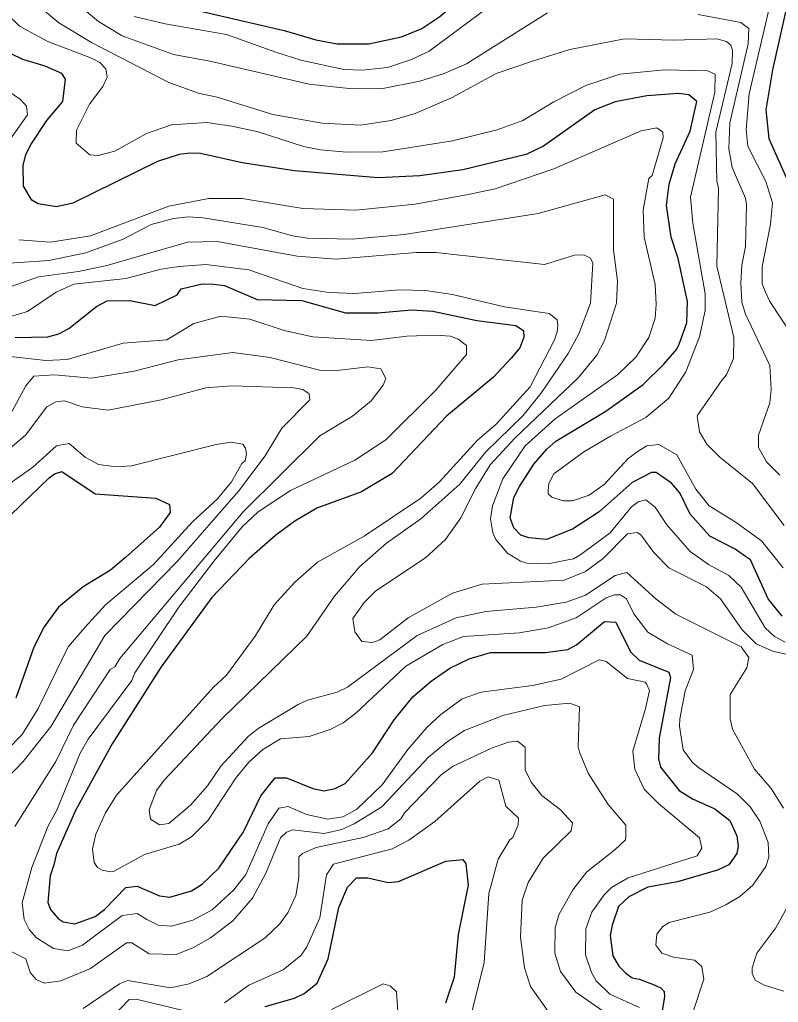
# Model space of a CAD drawing. Extents: x 423 to 448.8, y 7456.3 to 7484.
# Drawn here: x 434.838 to 436.1, y 7480.557 to 7482.192 of the extents above; entities that cross this region are included whole.
import ezdxf

# ---------------------------------------------------------------- set-up
doc = ezdxf.new("R2010")
doc.units = 0
doc.header["$LTSCALE"] = 0.032
doc.layers.add('1', color=7, linetype='Continuous', lineweight=25)
doc.layers.add('2', color=7, linetype='Continuous', lineweight=13)

msp = doc.modelspace()

# ---------------------------------------------------------------- linework, layer by layer
at = {"layer": '1'}
for points in [[(434.9987, 7482.2541), (435.032, 7482.2363), (435.0676, 7482.2232), (435.278, 7482.1744), (435.3306, 7482.1589), (435.3661, 7482.152), (435.4187, 7482.152), (435.4729, 7482.1636), (435.5069, 7482.1775), (435.537, 7482.1976), (435.5927, 7482.2448), (435.6523, 7482.2858), (435.6848, 7482.3021), (435.7521, 7482.3245), (435.7892, 7482.3268), (435.8526, 7482.3195), (435.9432, 7482.3001), (435.9993, 7482.2884), (436.0994, 7482.2781), (436.1148, 7482.2696)], [(436.1195, 7482.2402), (436.0901, 7482.1087), (436.0792, 7482.0422), (436.0839, 7481.9942), (436.1179, 7481.9184)], [(435.9137, 7481.8829), (435.9184, 7481.9184), (435.9284, 7481.9525), (435.9532, 7482.0066), (435.964, 7482.0561), (435.9509, 7482.0669), (435.9339, 7482.0692), (435.8813, 7482.0654), (435.8287, 7482.0553), (435.7946, 7482.0421), (435.7095, 7481.9818), (435.6802, 7481.9679), (435.575, 7481.9424), (435.5038, 7481.9323), (435.4342, 7481.9292), (435.295, 7481.9408), (435.2083, 7481.954), (435.1387, 7481.9695), (435.1217, 7481.9702), (435.1032, 7481.9679), (435.0676, 7481.9563), (434.9268, 7481.8867), (434.8997, 7481.8805), (434.8688, 7481.8859), (434.8587, 7481.8921), (434.8448, 7481.9153), (434.844, 7481.9494), (434.8487, 7481.9679), (434.8572, 7481.9849), (434.8835, 7482.0244), (434.9098, 7482.0561), (434.9144, 7482.0932), (434.9082, 7482.1025), (434.8804, 7482.1149), (434.8433, 7482.1257), (434.8061, 7482.1442)], [(436.1063, 7481.1999), (436.0831, 7481.2285), (436.0537, 7481.2934), (436.0452, 7481.2989), (436.0282, 7481.3112), (435.9856, 7481.3329), (435.9531, 7481.3693), (435.9361, 7481.4049), (435.9222, 7481.4211), (435.8967, 7481.4389), (435.889, 7481.4389), (435.8565, 7481.4219), (435.8016, 7481.3731), (435.7575, 7481.3445), (435.7142, 7481.3275), (435.6848, 7481.3298), (435.6716, 7481.3345), (435.66, 7481.3468), (435.6538, 7481.3631), (435.66, 7481.3971), (435.6693, 7481.4157), (435.6933, 7481.4528), (435.7149, 7481.4775), (435.7297, 7481.4907), (435.8131, 7481.541), (435.8751, 7481.585), (435.9091, 7481.6191), (435.9307, 7481.6438), (435.9346, 7481.6524), (435.9477, 7481.6879), (435.9485, 7481.7235), (435.9331, 7481.7947), (435.9215, 7481.8303), (435.9137, 7481.8829)], [(434.8309, 7481.6632), (434.885, 7481.6647), (434.9036, 7481.6694), (434.9198, 7481.6786), (434.9662, 7481.715), (434.984, 7481.7243), (435.0212, 7481.7251), (435.0637, 7481.7165), (435.1, 7481.7343), (435.107, 7481.7444), (435.1418, 7481.7529), (435.1604, 7481.7521), (435.179, 7481.7498), (435.2331, 7481.7266), (435.3073, 7481.7251), (435.3801, 7481.7042), (435.4342, 7481.7042), (435.4899, 7481.7096), (435.5255, 7481.7073), (435.5982, 7481.6918), (435.6631, 7481.6833), (435.6762, 7481.6748), (435.6763, 7481.6639), (435.6701, 7481.6462), (435.6554, 7481.6291), (435.626, 7481.5974), (435.5479, 7481.5324), (435.4574, 7481.4373), (435.4064, 7481.4064), (435.3321, 7481.3793), (435.2957, 7481.3576), (435.264, 7481.3344), (435.2199, 7481.2958), (435.158, 7481.2308), (435.0738, 7481.1156), (434.9918, 7480.9872), (434.9314, 7480.8774), (434.8997, 7480.8046), (434.8951, 7480.7861), (434.8889, 7480.7675), (434.885, 7480.7234), (434.8897, 7480.7118), (434.902, 7480.6964), (434.9105, 7480.6909), (434.9299, 7480.6878), (434.9639, 7480.7002), (434.9794, 7480.7118), (435.0149, 7480.7482), (435.0335, 7480.7505), (435.0707, 7480.7342), (435.0877, 7480.7319), (435.124, 7480.7428), (435.1418, 7480.7536), (435.1696, 7480.7806), (435.2107, 7480.841), (435.2393, 7480.9006), (435.2632, 7480.9307), (435.2818, 7480.9307), (435.3259, 7480.9129), (435.3445, 7480.909), (435.363, 7480.9129), (435.3793, 7480.9214), (435.4249, 7480.9725), (435.4612, 7481.0274), (435.4922, 7481.0653), (435.5224, 7481.0916), (435.5533, 7481.1132), (435.5858, 7481.1287), (435.6214, 7481.1395), (435.7126, 7481.1395), (435.7498, 7481.1442), (435.7644, 7481.1519), (435.8109, 7481.1906), (435.8294, 7481.1898), (435.8541, 7481.1403), (435.8681, 7481.1264), (435.9176, 7481.1063)], [(434.8077, 7481.353), (434.8873, 7481.4296), (434.8959, 7481.4365), (434.9082, 7481.4404), (434.9639, 7481.4033), (435.0645, 7481.3963), (435.0876, 7481.3855), (435.0884, 7481.3724), (435.0706, 7481.3476), (435.0142, 7481.2973), (434.9894, 7481.2764), (434.9438, 7481.2486), (434.9028, 7481.2145), (434.8788, 7481.1821), (434.8618, 7481.1481), (434.8317, 7481.063)], [(435.9176, 7481.1063), (435.9207, 7481.0978), (435.9014, 7480.9965), (435.9006, 7480.9624), (435.9036, 7480.9485), (435.9346, 7480.9098), (435.957, 7480.8959), (435.9942, 7480.8789), (436.0189, 7480.8595), (436.0305, 7480.834), (436.0328, 7480.817), (436.0305, 7480.8046), (436.0174, 7480.786), (435.9988, 7480.7768), (435.9323, 7480.7575), (435.8828, 7480.7489), (435.8511, 7480.7327), (435.834, 7480.7165), (435.8232, 7480.6855), (435.8201, 7480.6685), (435.8248, 7480.6345), (435.8348, 7480.6175), (435.8464, 7480.6058), (435.8565, 7480.5981), (435.8689, 7480.5958), (435.8932, 7480.5862), (435.9049, 7480.5806), (435.9097, 7480.575), (435.9106, 7480.5664), (435.906, 7480.5401)], [(435.2462, 7480.5502), (435.295, 7480.5641), (435.3112, 7480.5718), (435.3328, 7480.5888), (435.3514, 7480.6298), (435.3692, 7480.7149), (435.3831, 7480.749), (435.3986, 7480.7644), (435.4172, 7480.7644), (435.4512, 7480.7567), (435.4682, 7480.7582), (435.5471, 7480.7923), (435.5749, 7480.7946), (435.5804, 7480.7876), (435.5842, 7480.752), (435.5672, 7480.6701), (435.561, 7480.5989), (435.5463, 7480.5556)]]:
    msp.add_lwpolyline(points, dxfattribs=at)
at = {"layer": '2'}
for points in [[(434.7945, 7482.2232), (434.8378, 7482.1814), (434.885, 7482.1559), (434.9577, 7482.128), (434.9717, 7482.121), (434.9817, 7482.1102), (434.984, 7482.0963), (434.9763, 7482.0809), (434.9546, 7482.0515), (434.933, 7482.0082), (434.9322, 7481.9865), (434.9547, 7481.9671), (434.9686, 7481.9663), (434.9964, 7481.9733), (435.049, 7482.0027), (435.0908, 7482.0174), (435.1496, 7482.0213), (435.1913, 7482.0151), (435.2346, 7482.0058), (435.3104, 7481.981), (435.3383, 7481.9756), (435.3816, 7481.9718), (435.4419, 7481.9725), (435.558, 7481.9903)], [(435.9973, 7482.1605), (435.9261, 7482.1582), (435.8441, 7482.1605), (435.7529, 7482.1427), (435.691, 7482.1234), (435.6307, 7482.1025), (435.5564, 7482.0623), (435.4961, 7482.036), (435.4559, 7482.0244), (435.4048, 7482.0166), (435.3414, 7482.0197), (435.2594, 7482.0344), (435.1666, 7482.063), (435.1372, 7482.0692), (435.0861, 7482.0878), (434.9577, 7482.1543), (434.9036, 7482.1868), (434.8525, 7482.2301)], [(434.9361, 7482.2169), (434.9693, 7482.1891), (435.0088, 7482.1651), (435.0939, 7482.1342), (435.1542, 7482.1234), (435.3197, 7482.0847), (435.3909, 7482.077), (435.4419, 7482.0778), (435.5038, 7482.0901), (435.544, 7482.1025), (435.5812, 7482.1187), (435.7157, 7482.2038)], [(435.6221, 7482.2162), (435.5192, 7482.1396), (435.4899, 7482.1257), (435.4497, 7482.1125), (435.4079, 7482.1079), (435.377, 7482.1094), (435.3058, 7482.1249), (435.264, 7482.1381), (435.182, 7482.1675), (435.08, 7482.1852), (435.0289, 7482.1976)], [(436.1233, 7481.6663), (436.0854, 7481.7235), (436.0785, 7481.739), (436.0731, 7481.7529), (436.0731, 7481.7808), (436.087, 7481.8519), (436.0901, 7481.8874), (436.0792, 7481.9231), (436.0491, 7481.9819), (436.046, 7482.0097), (436.0514, 7482.0685), (436.0846, 7482.2108)], [(435.9663, 7482.2007), (436.0375, 7482.1876), (436.0506, 7482.1775), (436.0498, 7482.152), (436.0189, 7482.0205), (436.0174, 7481.9772), (436.0228, 7481.9463), (436.0452, 7481.8952), (436.0467, 7481.8844), (436.0452, 7481.8148), (436.039, 7481.7838), (436.0375, 7481.7545), (436.039, 7481.722), (436.0452, 7481.7019), (436.0854, 7481.6167), (436.0877, 7481.5766), (436.0854, 7481.5549), (436.0669, 7481.5007), (436.0669, 7481.4806), (436.08, 7481.4566), (436.1024, 7481.4342)], [(436.1094, 7481.3507), (436.0568, 7481.4203), (436.0027, 7481.4644), (435.981, 7481.486), (435.9702, 7481.5039), (435.9686, 7481.5064), (435.9648, 7481.5332), (436.0066, 7481.5928), (436.0135, 7481.6013), (436.0251, 7481.6284), (436.0259, 7481.6632), (435.9973, 7481.7823), (436.0004, 7481.9122), (435.9973, 7481.9231), (435.9957, 7482.0051), (436.0228, 7482.1195), (436.0236, 7482.1412), (436.0205, 7482.1497), (436.0135, 7482.1559), (435.9973, 7482.1605)], [(435.558, 7481.9903), (435.6322, 7482.0089), (435.6747, 7482.0244), (435.7265, 7482.0553), (435.7799, 7482.0824), (435.8364, 7482.1017), (435.9106, 7482.1087), (435.9818, 7482.1071), (435.9949, 7482.1017), (435.9942, 7482.0716), (435.9539, 7481.8968), (435.9578, 7481.8535), (435.9779, 7481.7359), (435.9779, 7481.708), (435.9686, 7481.6647), (435.9462, 7481.606), (435.9176, 7481.5626), (435.8797, 7481.5301), (435.8209, 7481.4992), (435.7761, 7481.4729), (435.7265, 7481.4365), (435.7179, 7481.4207), (435.7173, 7481.4095), (435.7173, 7481.4033), (435.7234, 7481.3979), (435.742, 7481.3917), (435.7575, 7481.3917), (435.7853, 7481.401), (435.8101, 7481.4188), (435.8503, 7481.4621), (435.8681, 7481.4752), (435.8813, 7481.4829), (435.9013, 7481.4853), (435.9308, 7481.4682), (435.9624, 7481.411), (435.9849, 7481.3831), (436.0282, 7481.3569), (436.0715, 7481.3252), (436.1078, 7481.2803)], [(434.8185, 7482.0739), (434.8394, 7482.0592), (434.8494, 7482.0483), (434.851, 7482.0336), (434.8084, 7481.9733)], [(434.837, 7481.8256), (434.8897, 7481.8217), (434.9562, 7481.8325), (435.0861, 7481.882), (435.1527, 7481.8944), (435.2083, 7481.8944), (435.3089, 7481.8782), (435.3971, 7481.8751), (435.4961, 7481.8851), (435.5842, 7481.9014), (435.6291, 7481.9107), (435.7266, 7481.9439), (435.8719, 7482.0073), (435.8975, 7482.012), (435.9075, 7482.005), (435.9083, 7481.9958), (435.8897, 7481.9331), (435.8843, 7481.9277), (435.875, 7481.8751), (435.8766, 7481.8303), (435.8952, 7481.7514)], [(436.1473, 7481.1295), (436.0916, 7481.1411), (436.063, 7481.1534), (436.0398, 7481.1767), (436.0034, 7481.2285), (435.9803, 7481.2486), (435.9176, 7481.2803), (435.8928, 7481.3059), (435.8712, 7481.3352), (435.865, 7481.3391), (435.8487, 7481.3368), (435.8085, 7481.2958), (435.7792, 7481.2741), (435.7436, 7481.2594), (435.6075, 7481.2532), (435.558, 7481.2378), (435.4844, 7481.1968), (435.4373, 7481.1604), (435.4249, 7481.1558), (435.4071, 7481.1573), (435.3955, 7481.1736), (435.3924, 7481.196), (435.4109, 7481.2223), (435.4303, 7481.2416), (435.5131, 7481.2965), (435.5463, 7481.3275), (435.5718, 7481.3631), (435.5966, 7481.4126), (435.6206, 7481.4513), (435.6615, 7481.4961), (435.7675, 7481.5967), (435.7977, 7481.6338), (435.8108, 7481.6585), (435.8309, 7481.7204), (435.8325, 7481.7576), (435.8256, 7481.8086), (435.8256, 7481.8936), (435.8116, 7481.9006), (435.7003, 7481.8697), (435.4775, 7481.8349), (435.3909, 7481.8272), (435.3166, 7481.8287), (435.2919, 7481.8325), (435.2424, 7481.8465), (435.1434, 7481.8627), (435.1186, 7481.8642), (435.0939, 7481.8612), (435.0567, 7481.8511), (435.0103, 7481.8271), (434.9485, 7481.804), (434.8866, 7481.7916), (434.7876, 7481.7846)], [(434.8046, 7481.7413), (434.8696, 7481.7645), (434.9361, 7481.773), (434.9856, 7481.7838), (435.1171, 7481.8217)], [(435.1171, 7481.8217), (435.1666, 7481.8233), (435.2996, 7481.7985), (435.3646, 7481.7939), (435.4976, 7481.8047), (435.5301, 7481.8047), (435.7111, 7481.7846), (435.7606, 7481.8001), (435.7761, 7481.8009), (435.7877, 7481.7954), (435.7915, 7481.7869), (435.7876, 7481.7204), (435.7683, 7481.6694), (435.7505, 7481.6369), (435.7049, 7481.5704), (435.6747, 7481.5332), (435.6136, 7481.4729), (435.5703, 7481.4195), (435.5054, 7481.3615), (435.4481, 7481.3213), (435.4032, 7481.2818), (435.3615, 7481.2331), (435.3158, 7481.1666), (435.1751, 7481.0297), (435.0784, 7480.9269), (435.066, 7480.9098), (435.0536, 7480.8774), (435.056, 7480.8619), (435.0707, 7480.8526), (435.0861, 7480.8549), (435.1225, 7480.8851), (435.1503, 7480.9176), (435.1727, 7480.9501), (435.2184, 7480.9995), (435.2346, 7481.0127), (435.3012, 7481.0529), (435.3166, 7481.0598), (435.3661, 7481.073), (435.3831, 7481.0815), (435.4992, 7481.1674), (435.5641, 7481.1968), (435.6136, 7481.2076), (435.6972, 7481.2146), (435.7467, 7481.2231), (435.7792, 7481.2347), (435.8287, 7481.2672), (435.848, 7481.2726), (435.8959, 7481.2285), (435.9292, 7481.2029), (436.0382, 7481.1488), (436.0506, 7481.131), (436.0475, 7481.114), (436.0197, 7481.0691), (436.0197, 7481.029), (436.0235, 7481.0119), (436.0599, 7480.9454), (436.0877, 7480.9129), (436.1086, 7480.8804)], [(434.8216, 7481.698), (434.851, 7481.7065), (434.899, 7481.7389), (434.9284, 7481.7521), (435.015, 7481.7614), (435.0738, 7481.7769), (435.1032, 7481.7815), (435.148, 7481.7846), (435.2192, 7481.7761), (435.3089, 7481.7451), (435.3522, 7481.7382), (435.3955, 7481.7367), (435.4698, 7481.7428), (435.5131, 7481.7413), (435.558, 7481.7351), (435.6446, 7481.7142), (435.7188, 7481.7034), (435.732, 7481.6925), (435.7333, 7481.6831), (435.7319, 7481.6728), (435.7273, 7481.6593), (435.6871, 7481.5812), (435.6306, 7481.5193), (435.5989, 7481.4922), (435.5363, 7481.4234), (435.5054, 7481.3963), (435.4109, 7481.3329), (435.3336, 7481.2896), (435.2957, 7481.2563), (435.2617, 7481.2184), (435.23, 7481.1666), (435.182, 7481.1017), (435.1604, 7481.0815)], [(435.8952, 7481.7514), (435.8967, 7481.7189), (435.8952, 7481.6957), (435.8843, 7481.6632), (435.8627, 7481.6307), (435.8325, 7481.6013), (435.7289, 7481.5278), (435.6786, 7481.4829), (435.6415, 7481.4281), (435.6245, 7481.3832), (435.6214, 7481.3615), (435.6252, 7481.3383), (435.6298, 7481.3275), (435.6492, 7481.3043), (435.6709, 7481.2911), (435.6817, 7481.288), (435.7157, 7481.2865), (435.759, 7481.295), (435.7699, 7481.3012), (435.8201, 7481.3383), (435.8557, 7481.3816), (435.8665, 7481.3901), (435.8797, 7481.3932), (435.8951, 7481.3808), (435.9145, 7481.3515), (435.9532, 7481.3074), (435.9834, 7481.2857), (436.0174, 7481.2672), (436.0382, 7481.2478), (436.0777, 7481.1805), (436.0931, 7481.1658), (436.111, 7481.1566)], [(434.8123, 7481.633), (434.8819, 7481.6253), (434.9175, 7481.6268), (435.0103, 7481.6539), (435.083, 7481.6593), (435.1279, 7481.6864), (435.1728, 7481.6987), (435.2207, 7481.6941), (435.278, 7481.6748), (435.3259, 7481.6647), (435.4234, 7481.6585), (435.4822, 7481.6655), (435.5301, 7481.667), (435.5549, 7481.6655), (435.5672, 7481.6608), (435.5811, 7481.65), (435.5811, 7481.6353), (435.5301, 7481.5758), (435.4473, 7481.493), (435.3955, 7481.459), (435.2888, 7481.4087)], [(434.8301, 7480.8495), (434.8982, 7480.9578), (434.9275, 7481.0181), (434.9886, 7481.1109), (434.9964, 7481.1155), (435.0049, 7481.1295), (435.2099, 7481.3731), (435.3375, 7481.5), (435.3916, 7481.5325), (435.4226, 7481.558), (435.4427, 7481.5843), (435.4473, 7481.5951), (435.4388, 7481.6113), (435.4172, 7481.6144), (435.3661, 7481.6082), (435.3367, 7481.609), (435.2548, 7481.6299), (435.1929, 7481.6384), (435.1016, 7481.6261), (435.0289, 7481.6075), (434.9577, 7481.5959), (434.8959, 7481.6013), (434.8618, 7481.599), (434.8487, 7481.5827), (434.8146, 7481.5201)], [(434.7744, 7481.4389), (434.8479, 7481.5008), (434.8835, 7481.5479), (434.8982, 7481.5564), (434.9129, 7481.558), (434.9423, 7481.5479), (434.9856, 7481.5425), (435.0738, 7481.5595), (435.148, 7481.5796), (435.1913, 7481.5827), (435.2934, 7481.5796), (435.3089, 7481.5766), (435.3197, 7481.5696), (435.3205, 7481.5595), (435.2741, 7481.5123), (435.2462, 7481.4667), (435.2021, 7481.4079), (435.1008, 7481.2911), (434.9801, 7481.1674), (434.8904, 7481.0166), (434.844, 7480.9578), (434.7914, 7480.9036)], [(434.7605, 7481.377), (434.8602, 7481.4474), (434.8997, 7481.483), (434.9206, 7481.4868), (434.9469, 7481.4644), (434.9693, 7481.452), (434.9995, 7481.4481), (435.0243, 7481.4497), (435.165, 7481.4853), (435.1898, 7481.4891), (435.2091, 7481.486), (435.2137, 7481.4791), (435.2153, 7481.4697), (435.213, 7481.4582), (435.2075, 7481.4536), (435.1905, 7481.4234), (435.1673, 7481.3948), (435.1256, 7481.3569), (435.0606, 7481.2857), (434.9809, 7481.2184), (434.9469, 7481.1813), (434.9191, 7481.1488), (434.8688, 7481.046), (434.8425, 7481.0027), (434.7907, 7480.9508)], [(435.2888, 7481.4087), (435.2346, 7481.3731), (435.2083, 7481.3484), (435.1619, 7481.2919), (435.1031, 7481.2145), (435.0296, 7481.1055), (435.025, 7481.0924), (434.9523, 7480.9949), (434.9391, 7480.9717), (434.8997, 7480.8758), (434.8858, 7480.8511), (434.8587, 7480.7814), (434.8425, 7480.7227), (434.8456, 7480.6948), (434.8541, 7480.6785), (434.8664, 7480.6646), (434.8943, 7480.6468), (434.9183, 7480.643), (434.943, 7480.6522), (435.0088, 7480.7017), (435.0335, 7480.7049), (435.0498, 7480.6948), (435.0683, 7480.6855), (435.0908, 7480.6839), (435.1264, 7480.694), (435.1581, 7480.711), (435.1944, 7480.7443), (435.2145, 7480.7698), (435.2516, 7480.8541), (435.2694, 7480.8804), (435.2849, 7480.8828), (435.3151, 7480.8696), (435.3507, 7480.8619), (435.3754, 7480.8657), (435.3986, 7480.8781), (435.4411, 7480.9191), (435.4837, 7480.9779), (435.5154, 7481.0142), (435.5386, 7481.0359), (435.5742, 7481.0622), (435.6059, 7481.073), (435.691, 7481.0846), (435.7389, 7481.0947), (435.8016, 7481.1271), (435.8132, 7481.1241), (435.8487, 7481.0962), (435.8781, 7481.09), (435.8805, 7481.0869), (435.8857, 7481.076), (435.8789, 7481.046), (435.858, 7480.9748), (435.8611, 7480.9454), (435.8766, 7480.9121), (435.9006, 7480.8882), (435.9686, 7480.8309), (435.9725, 7480.8139), (435.9647, 7480.8008), (435.8503, 7480.7644), (435.8225, 7480.7482), (435.8101, 7480.7358), (435.7899, 7480.7072), (435.7799, 7480.6793), (435.7792, 7480.636), (435.7892, 7480.6066), (435.7969, 7480.5927), (435.8193, 7480.571), (435.8689, 7480.5486)], [(435.1604, 7481.0815), (434.9995, 7480.9021), (434.9809, 7480.8727), (434.9647, 7480.8371), (434.9593, 7480.8124), (434.9623, 7480.7899), (434.9678, 7480.7814), (434.9755, 7480.7768), (434.9887, 7480.7745), (434.9956, 7480.7752), (435.0459, 7480.8031), (435.1032, 7480.8201), (435.124, 7480.8325), (435.1519, 7480.8603), (435.1983, 7480.9314), (435.2192, 7480.957), (435.2424, 7480.9779), (435.2718, 7480.9957), (435.3197, 7480.9996), (435.3545, 7481.0111), (435.3762, 7481.022), (435.397, 7481.0382), (435.4806, 7481.1163), (435.5417, 7481.1527), (435.5765, 7481.1658), (435.6693, 7481.172), (435.7173, 7481.1805), (435.7636, 7481.1968), (435.8132, 7481.23), (435.8271, 7481.2354), (435.8371, 7481.2354), (435.8472, 7481.2285), (435.8596, 7481.2038), (435.8828, 7481.1728), (435.9153, 7481.1534), (435.9563, 7481.1349), (435.9586, 7481.1109), (435.9447, 7481.0754), (435.9361, 7481.029), (435.9354, 7481.0166), (435.9416, 7480.9771), (435.957, 7480.9562), (435.9671, 7480.9477), (436.0321, 7480.9036), (436.0529, 7480.8827), (436.0692, 7480.8588), (436.0831, 7480.8232), (436.0839, 7480.7985), (436.0792, 7480.783), (436.0576, 7480.752), (436.0359, 7480.7335), (436.0127, 7480.7195), (435.9856, 7480.7072), (435.9184, 7480.6901), (435.9075, 7480.6832), (435.8975, 7480.6708), (435.8959, 7480.6523), (435.906, 7480.6391), (435.9253, 7480.6321), (435.9601, 7480.6275), (435.9725, 7480.6167), (435.9756, 7480.5958), (435.957, 7480.5386)], [(435.8464, 7480.8518), (435.817, 7480.8866), (435.7838, 7480.9384), (435.7691, 7480.9733), (435.7668, 7480.9825), (435.7691, 7481.049), (435.7529, 7481.0552), (435.7111, 7481.0513), (435.6415, 7481.0343), (435.5781, 7481.0096), (435.5494, 7480.991), (435.5185, 7480.9655), (435.4404, 7480.8827), (435.3947, 7480.8541), (435.3739, 7480.8448), (435.3445, 7480.8379), (435.2919, 7480.8441), (435.2818, 7480.8402), (435.2718, 7480.8309), (435.2478, 7480.7722), (435.2253, 7480.7304), (435.1929, 7480.6925), (435.1558, 7480.6646), (435.1271, 7480.6484), (435.0985, 7480.6368), (435.0536, 7480.6376), (435.025, 7480.6561), (435.0157, 7480.6561), (434.9562, 7480.6136), (434.9067, 7480.5927), (434.8788, 7480.5888), (434.8657, 7480.595), (434.8556, 7480.6066), (434.8487, 7480.6298), (434.7984, 7480.6546)], [(434.9438, 7480.5471), (435.0042, 7480.588), (435.018, 7480.5935), (435.0892, 7480.5811), (435.1202, 7480.5881), (435.1496, 7480.6004), (435.2462, 7480.6646), (435.271, 7480.6878), (435.2849, 7480.7072), (435.2973, 7480.735), (435.3027, 7480.7644), (435.3027, 7480.7992), (435.3088, 7480.8046), (435.3313, 7480.8147), (435.4094, 7480.8317), (435.4512, 7480.8456), (435.4721, 7480.8626), (435.4783, 7480.8727), (435.5386, 7480.9353), (435.558, 7480.9493), (435.6229, 7480.9802), (435.6508, 7480.9903), (435.6662, 7480.9918), (435.6786, 7480.9818), (435.6786, 7480.9439), (435.6886, 7480.9237), (435.7064, 7480.9013), (435.7373, 7480.8773), (435.7575, 7480.8556), (435.7552, 7480.8425), (435.7088, 7480.7969), (435.684, 7480.7567), (435.674, 7480.7273), (435.6709, 7480.6654), (435.6778, 7480.6144), (435.6879, 7480.5834), (435.7172, 7480.5417)], [(435.5286, 7480.858), (435.6036, 7480.9253), (435.6175, 7480.9323), (435.6352, 7480.9268), (435.6469, 7480.8835), (435.6678, 7480.8634), (435.667, 7480.8526), (435.6585, 7480.8317), (435.6531, 7480.8278), (435.6337, 7480.7954), (435.6182, 7480.7381), (435.6105, 7480.6237), (435.5858, 7480.5231)], [(435.179, 7480.5563), (435.2192, 7480.5857), (435.2764, 7480.6112), (435.3058, 7480.6352), (435.3151, 7480.6484), (435.3375, 7480.6979), (435.3483, 7480.7691), (435.3599, 7480.7868), (435.4574, 7480.8124), (435.4852, 7480.827), (435.5286, 7480.858)], [(435.8286, 7480.5285), (435.7629, 7480.5742), (435.7374, 7480.6082), (435.7281, 7480.6391), (435.7289, 7480.6809), (435.735, 7480.7026), (435.7583, 7480.7443), (435.7814, 7480.7745), (435.8279, 7480.8108), (435.8457, 7480.8278), (435.8464, 7480.8356), (435.8464, 7480.8518)], [(436.1226, 7480.7304), (436.0955, 7480.6809), (436.0638, 7480.6391), (436.0561, 7480.6144), (436.0561, 7480.6051), (436.0615, 7480.5943), (436.0762, 7480.5857), (436.1087, 7480.5757)], [(435.3569, 7480.5455), (435.4427, 7480.5881), (435.4543, 7480.5849), (435.4651, 7480.5749), (435.4713, 7480.4752)], [(434.9825, 7480.5223), (435.0204, 7480.5618), (435.032, 7480.5625), (435.1217, 7480.5409)]]:
    msp.add_lwpolyline(points, dxfattribs=at)

doc.saveas('drawing.dxf')
